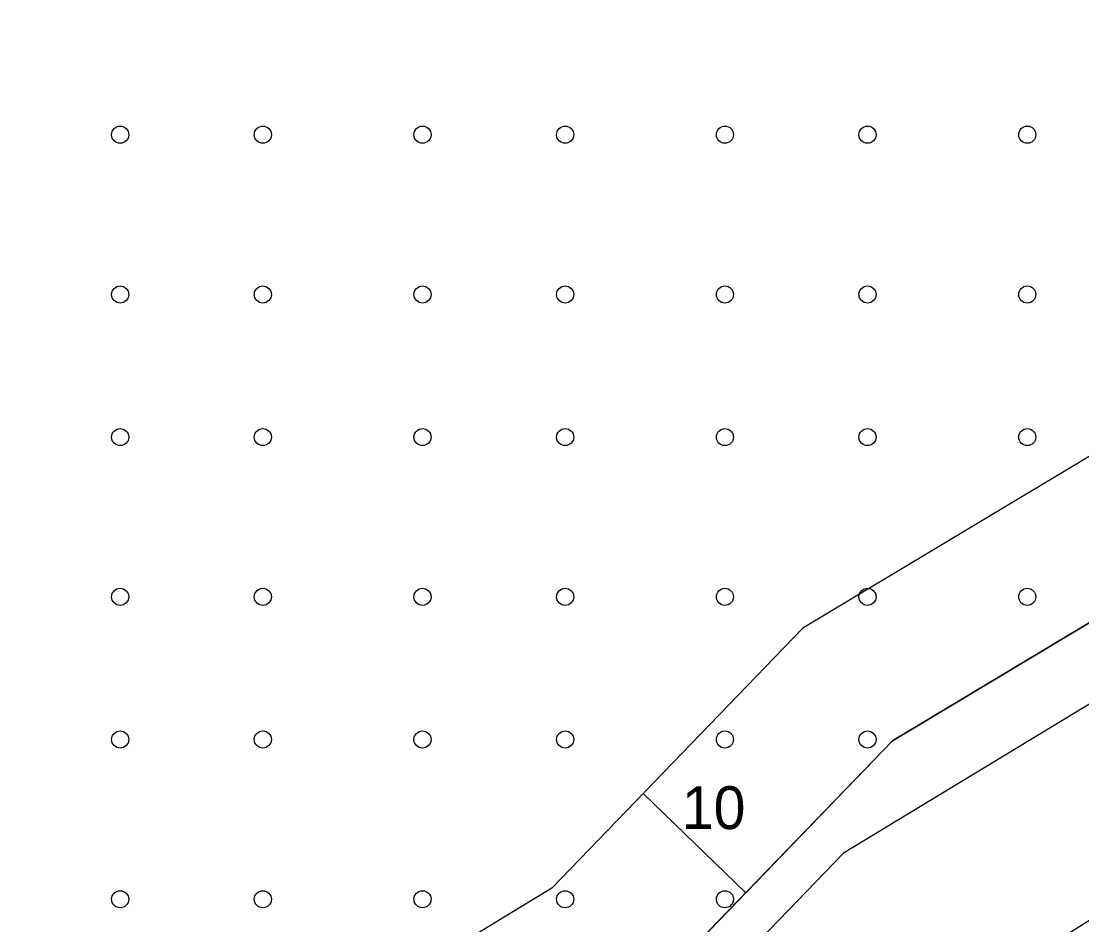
# Model space of a CAD drawing. Extents: x 419396 to 421519, y 4453567 to 4456767.
# Drawn here: x 420708 to 420782.3, y 4455038.3 to 4455101.7 of the extents above; entities that cross this region are included whole.
import ezdxf

# ---------------------------------------------------------------- set-up
doc = ezdxf.new("R2010")
doc.units = 0
for name, color, linetype in [('0_KADASTRO', 7, 'Continuous'), ('0_PLAN_ONAMA_İLAVE_SINIRI', 7, 'Continuous'), ('ADAKENARI1000', 7, 'Continuous'), ('F_YAPI_YAKLAŞMA', 7, 'Continuous'), ('KALDIRIM', 7, 'Continuous'), ('Level 33', 7, 'Continuous')]:
    doc.layers.add(name, color=color, linetype=linetype)

msp = doc.modelspace()

# ---------------------------------------------------------------- linework, layer by layer
at = {"layer": '0_KADASTRO'}
msp.add_lwpolyline([(420652.359, 4454984.001), (420665.755, 4454988.47), (420707.293, 4455006.195), (420751.481, 4455032.994), (420769.069, 4455051.203), (420804.89, 4455072.7), (420840.78, 4455094.99), (420847.65, 4455100.22), (420853.39, 4455106.67), (420857.79, 4455114.1), (420861.99, 4455130.83), (420878.176, 4455427.467), (420710.4, 4455437.34), (420549.3, 4455446.81)], dxfattribs=at)
at = {"layer": '0_PLAN_ONAMA_İLAVE_SINIRI'}
msp.add_lwpolyline([(420601.252, 4454957.925), (420617.239, 4454960.762), (420629.431, 4454962.926), (420641.153, 4454965.808), (420656.635, 4454970.338), (420670.837, 4454975.076), (420704.347, 4454989.375), (420859.778, 4455086.901)], dxfattribs=at)
at = {"layer": 'ADAKENARI1000'}
for p, q in [((420804.89, 4455072.7), (420769.069, 4455051.203)), ((420769.069, 4455051.203), (420751.481, 4455032.994))]:
    msp.add_line(p, q, dxfattribs=at)
at = {"layer": 'F_YAPI_YAKLAŞMA'}
for p, q in [((420799.679, 4455081.235), (420762.793, 4455059.099)), ((420762.793, 4455059.099), (420745.188, 4455040.873)), ((420751.598, 4455047.51), (420758.791, 4455040.562)), ((420745.188, 4455040.873), (420702.715, 4455015.114))]:
    msp.add_line(p, q, dxfattribs=at)
at = {"layer": 'KALDIRIM'}
for p, q in [((420841.307, 4455089.225), (420765.641, 4455043.336)), ((420765.641, 4455043.336), (420757.46, 4455034.866))]:
    msp.add_line(p, q, dxfattribs=at)
at = {"layer": 'Level 33'}
for centre in [(420714.918, 4455093.706), (420724.918, 4455093.706), (420736.119, 4455093.706), (420746.119, 4455093.706), (420757.32, 4455093.706), (420767.32, 4455093.706), (420778.521, 4455093.706), (420714.918, 4455082.505), (420724.918, 4455082.505), (420736.119, 4455082.505), (420746.119, 4455082.505), (420757.32, 4455082.505), (420767.32, 4455082.505), (420778.521, 4455082.505), (420714.918, 4455072.505), (420724.918, 4455072.505), (420736.119, 4455072.505), (420746.119, 4455072.505), (420757.32, 4455072.505), (420767.32, 4455072.505), (420778.521, 4455072.505), (420714.918, 4455061.304), (420724.918, 4455061.304), (420736.119, 4455061.304), (420746.119, 4455061.304), (420757.32, 4455061.304), (420767.32, 4455061.304), (420778.521, 4455061.304), (420714.918, 4455051.304), (420724.918, 4455051.304), (420736.119, 4455051.304), (420746.119, 4455051.304), (420757.32, 4455051.304), (420767.32, 4455051.304), (420714.918, 4455040.103), (420724.918, 4455040.103), (420736.119, 4455040.103), (420746.119, 4455040.103), (420757.32, 4455040.103)]:
    msp.add_circle(centre, 0.6, dxfattribs=at)

# ---------------------------------------------------------------- texts
at = {"layer": 'F_YAPI_YAKLAŞMA'}
msp.add_text('10', height=3, dxfattribs=at).set_placement((420754.298, 4455045.025))

doc.saveas('drawing.dxf')
